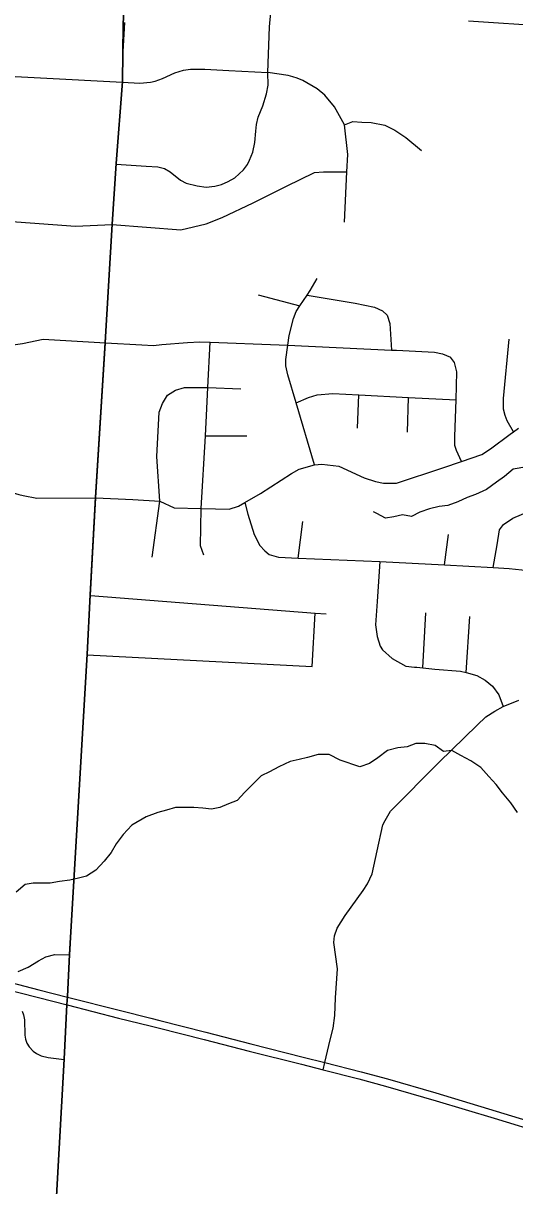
# Model space of a CAD drawing. Extents: x 114604 to 551442, y 316898 to 567001.
# Drawn here: x 219426 to 222448, y 430594 to 437747 of the extents above; entities that cross this region are included whole.
import ezdxf

# ---------------------------------------------------------------- set-up
doc = ezdxf.new("R2010")
doc.units = 0
for name, color, linetype in [('_CIVIL_CONSTRUCTION', 7, 'Continuous'), ('GE_P_Alignment_1000_Cardinal_Points', 7, 'Continuous'), ('GE_P_Alignment_100_Cardinal_Points', 7, 'Continuous'), ('GE_P_Alignment_500_Bearings', 7, 'Continuous'), ('GE_P_Alignment_500_Distances', 7, 'Continuous'), ('PM_P_Cells', 7, 'Continuous')]:
    doc.layers.add(name, color=color, linetype=linetype)

msp = doc.modelspace()

# ---------------------------------------------------------------- linework, layer by layer
at = {"layer": '_CIVIL_CONSTRUCTION'}
for points in [[(216393.5, 432330.4), (216571.3, 432320.1), (216860.4, 432304.4), (217130.3, 432289.8), (217311.6, 432278.6), (217440.4, 432270.5), (217521.8, 432263.2), (217609.6, 432253.9), (217728.4, 432238), (217812.2, 432224.6), (217934.6, 432200.6), (218166.7, 432147.9), (218415.2, 432083), (218778.8, 431990.3), (219097.9, 431909.5), (219262, 431867.7), (219522.6, 431799.9), (219698.6, 431754.8), (220024.5, 431671.5), (220209.9, 431624.3)], [(216390.7, 432282.7), (216568.6, 432273.1), (217127.6, 432242.6), (217437.5, 432222.8), (217520.3, 432216.4), (217587.7, 432209), (217725, 432191), (217810.8, 432176.1), (217926.2, 432152.9), (218155.2, 432099.5), (218410.6, 432033.6), (218770.2, 431942.3), (219171.9, 431839.6), (219520, 431751.5), (219696.1, 431706.4), (220012.6, 431626.2), (220205.4, 431578)], [(220209.9, 431624.3), (220266.6, 431609.9), (220548.2, 431538.8), (220826, 431467.7), (221146.3, 431386), (221280.8, 431352.5), (221503.5, 431295.1), (221664.7, 431251.2), (221963.1, 431164.8), (222334.4, 431053.5), (222637.6, 430961.4), (222973.7, 430860.9), (223265.2, 430772.3), (223424.3, 430724.6), (223625.4, 430664.4)], [(220205.4, 431578), (220256.1, 431565.3), (220537.7, 431494.3), (220815.5, 431423.1), (221135.8, 431341.5), (221270.3, 431308), (221490.1, 431251.4), (221653.6, 431207.2), (221965.2, 431116.7), (222320.8, 431009), (222642.6, 430912.5), (222950, 430819.6), (222960.1, 430816.5), (223205.3, 430743), (223271.7, 430723.1), (223428.2, 430676), (223611.7, 430620), (223822.2, 430556.9), (224008.9, 430501.5), (224177.8, 430448.3), (224335.5, 430397.1), (224531.1, 430329.5), (224680.3, 430274.1)]]:
    msp.add_lwpolyline(points, dxfattribs=at)
at = {"layer": 'GE_P_Alignment_1000_Cardinal_Points'}
msp.add_lwpolyline([(217713, 436634.9), (218211.5, 436610.7), (219747, 436499.3)], dxfattribs=at)
at = {"layer": 'GE_P_Alignment_100_Cardinal_Points'}
for p, q in [((220869.5, 436076.9), (221126.8, 436009.1)), ((220561.4, 435504.8), (220763.1, 435498.6)), ((221480.7, 435256.2), (221489.4, 435460.2)), ((221789.4, 435230.7), (221793.7, 435444.8)), ((220545.8, 435208.3), (220800.2, 435207.5)), ((220218.7, 434461.9), (220265.8, 434805.7)), ((221117.3, 434456.2), (221145.8, 434680.4)), ((222015.3, 434413.9), (222041.6, 434600.4)), ((221202.7, 433789.5), (221220.1, 434116.7)), ((221882.7, 433780.7), (221900.2, 434118.7)), ((222148.4, 433752.4), (222170.8, 434097.7)), ((219820, 433861.8), (221202.7, 433789.5))]:
    msp.add_line(p, q, dxfattribs=at)
for points in [[(219997.7, 436881), (220182.1, 436866.7), (220254, 436862.9), (220293.7, 436853.6), (220329.3, 436833.5), (220393.3, 436782.2), (220428.3, 436764), (220495.2, 436747), (220549.9, 436738.5), (220603.4, 436744.3), (220645.2, 436755.3), (220686.9, 436773.8), (220726.4, 436796.6), (220780.8, 436844.2), (220804.1, 436877.7), (220816.8, 436904.6), (220836.8, 436953), (220849.3, 437013.1), (220856.3, 437082.9), (220860.3, 437124.8), (220870.7, 437169.9), (220898.1, 437238.7), (220922.2, 437312.9), (220932.5, 437365.6), (220930, 437444.1), (220939.4, 437725.6), (220949, 437812.4)], [(222163.8, 437762.6), (222656.6, 437729.6), (222973.9, 437702.4), (223030, 437708.2), (223083.8, 437725.9), (223163.9, 437765.8)], [(217762.5, 437487.1), (217806.4, 437507.1), (217848.1, 437507.4), (218256.2, 437477.9), (218986.8, 437440.1), (220036.7, 437385.3), (220143.3, 437379.1), (220208, 437383.6), (220237.6, 437390.4), (220282.1, 437406.4), (220358.6, 437441.7), (220411.4, 437457.7), (220455.1, 437465.5), (220541.8, 437463.6), (220689.7, 437455.6), (220930, 437444.1)], [(221401.8, 436524), (221414.7, 436832.7), (221422.1, 436940), (221401.6, 437121), (221339, 437232.9), (221279.8, 437304.4), (221234, 437344.5), (221144.5, 437394), (221109.2, 437409.2), (221084.5, 437416.8), (221054.2, 437425), (220930, 437444.1)], [(221401.6, 437121), (221452, 437141.7), (221508.7, 437138), (221565.3, 437136.4), (221648.4, 437120.8), (221711.3, 437088.9), (221778.4, 437044.8), (221874.1, 436964.6)], [(219747, 436499.3), (219972.9, 436508), (220394, 436476.2), (220550.2, 436512.4), (220648.1, 436551.8), (220839.8, 436642.7), (221045.4, 436743.8), (221217.5, 436829.3), (221271.1, 436833.7), (221414.7, 436832.7)], [(221217.6, 435030.5), (221104.3, 435412.4), (221052.9, 435583.7), (221041.4, 435639.9), (221039.8, 435678.1), (221052.6, 435766.2), (221061.4, 435826.2), (221088.6, 435930.2), (221103.1, 435974.1), (221126.8, 436009.1), (221170.7, 436074), (221190.7, 436103.5), (221233.6, 436177.2)], [(221170.7, 436074), (221466.7, 436024.3), (221584.8, 436000.9), (221634.7, 435978.3), (221664.5, 435949.9), (221680, 435899.6), (221690, 435736.2)], [(217669.1, 435977.5), (217882.5, 435955.8), (217982.2, 435950.7), (218032.1, 435945.3), (218092.4, 435934.2), (218148.2, 435907.9), (218270.4, 435838.1), (218334.4, 435802.6), (218434.2, 435784.8), (218679.7, 435740.2), (218777.6, 435734.8), (219176.6, 435716.4), (219220.8, 435718), (219295.3, 435745.2), (219363.8, 435768.5), (219422, 435775.9), (219548.7, 435802.8), (219931, 435780.4)], [(219931, 435780.4), (220155, 435767.6), (220227, 435763.7), (220277.3, 435770.3), (220435.1, 435782.9), (220511.4, 435786.1), (220575.3, 435783.8), (220998.6, 435768.7), (221052.6, 435766.2), (221690, 435736.2), (221720.4, 435734.8), (221955, 435722.2), (222003, 435713.6), (222029, 435703.3), (222053, 435693)], [(220520.6, 434760.8), (220545.8, 435208.3), (220552.8, 435332.5), (220561.4, 435504.8), (220575.3, 435783.8)], [(222440, 435232.7), (222401.9, 435300.2), (222388.3, 435334.4), (222378.6, 435372.7), (222379.3, 435438.8), (222413.2, 435803.4)], [(222119.9, 435050.7), (222089.1, 435117.2), (222079.4, 435149.4), (222080, 435203.5), (222086.9, 435429.9), (222092.1, 435602.4), (222077.2, 435659.3), (222053, 435693)], [(220265.8, 434805.7), (220247.3, 435081.2), (220262.1, 435353.7), (220282.8, 435407.6), (220313.4, 435459.4), (220361.8, 435489), (220418.2, 435506.4), (220561.4, 435504.8)], [(221104.3, 435412.4), (221179.8, 435444), (221234.1, 435461.4), (221328.5, 435468.4), (221489.4, 435460.2), (221793.7, 435444.8), (222086.9, 435429.9)], [(219871.6, 434827.2), (220099.2, 434816.1), (220265.8, 434805.7), (220354.3, 434765.2), (220520.6, 434760.8), (220609, 434758.4), (220691.2, 434757.5), (220749.6, 434775), (220788.5, 434797.6), (220884.8, 434853.7), (221074.6, 434975.9), (221123.1, 435003.5), (221217.6, 435030.5), (221261.8, 435034), (221366, 435020.8), (221521.7, 434951), (221591.7, 434928.1), (221641.7, 434917.6), (221719.9, 434916.7), (222005.8, 435011.8), (222119.9, 435050.7), (222245.3, 435093.4), (222299.8, 435128.9), (222419.1, 435217.8), (222440, 435232.7), (222471.7, 435255.4)], [(217275.3, 434821.5), (217675.3, 434794.2), (217729.8, 434796.9), (217770.3, 434800.7), (217851.3, 434812.9), (217950.9, 434832.1), (218124.7, 434873.7), (218225.5, 434916.7), (218449.3, 435028.5), (218554.1, 435071.5), (218626.5, 435094.8), (218633.5, 435095.5), (218702.8, 435102), (218785.1, 435101.1), (218887.2, 435083.9), (219017.1, 435038.5), (219148.7, 434962.8), (219252.4, 434903.5), (219322.3, 434870.7), (219398.3, 434847.8), (219425.6, 434842.2), (219510.4, 434824.5), (219871.6, 434827.2)], [(222315.9, 434397.4), (222339.8, 434537), (222354.8, 434629), (222379.2, 434662.9), (222435.8, 434702.3), (223052.3, 434962.3), (223237.7, 435038.4), (223294, 435053.8), (223366.4, 435067.1), (223428.5, 435066.4), (223555.9, 435038.5)], [(220535.8, 434474.5), (220516.3, 434530.9), (220520.6, 434760.8)], [(220788.5, 434797.6), (220807.2, 434726.2), (220846.1, 434601.5), (220881.5, 434532.9), (220911.2, 434500.5), (220937.1, 434478.1), (220995.1, 434461.5), (221117.3, 434456.2), (221618.9, 434434.6), (222015.3, 434413.9), (222315.9, 434397.4), (222414.5, 434391.8), (222490.7, 434382.9), (222564.8, 434372.1), (222623.3, 434357.2), (222692.7, 434326.6), (222734.5, 434292), (222772.1, 434249.5), (222802.5, 434189.9), (222810.2, 434080.3), (222798.8, 433924.4), (222757, 433581.1)], [(221618.9, 434434.6), (221602, 434188.1), (221592.5, 434045.9), (221601.8, 433973.6), (221621.2, 433913.2), (221635, 433891), (221694.6, 433838.3), (221778.4, 433791.2), (221830.9, 433785.9)], [(219838.7, 434226.3), (221220.1, 434116.7), (221288.3, 434113.4)], [(221830.9, 433785.9), (221846.6, 433784.3), (221882.7, 433780.7), (221956.7, 433773.2), (222115.1, 433761.4), (222148.4, 433752.4), (222215.1, 433734.3), (222265, 433705.7), (222310.7, 433669.1), (222350.3, 433614.5), (222376.2, 433542.6)], [(221270.3, 431308), (221280.8, 431352.5), (221313.5, 431491.4), (221331.3, 431563.6), (221341.1, 431641.8), (221345.5, 431749.4), (221359.1, 431929.2), (221335.4, 432091.7), (221339.9, 432131.7), (221356.4, 432179.7), (221405.3, 432257.3), (221515.3, 432410.5), (221541.8, 432452.4), (221570.5, 432514.2), (221602.1, 432654.2), (221637.8, 432814.2), (221650.2, 432842.2), (221684.8, 432898), (221982.9, 433199.5), (222215.9, 433427.5), (222270.6, 433479), (222325.5, 433514.2), (222376.2, 433542.6), (222472.3, 433581.1)], [(219395.7, 431912.2), (219456, 431938.8), (219519.5, 431978.7), (219564.3, 432003.3), (219620.5, 432017), (219712.2, 432014.4)], [(219419, 431667.5), (219427.5, 431646.7), (219434.1, 431615.6), (219435.2, 431519.8), (219439.2, 431496.4), (219448.3, 431471.3), (219462.6, 431448), (219486.3, 431421.7), (219507, 431407), (219537.2, 431394), (219578.4, 431384.2), (219678.5, 431370.8)]]:
    msp.add_lwpolyline(points, dxfattribs=at)
at = {"layer": 'GE_P_Alignment_500_Bearings'}
for points in [[(219696.1, 431706.4), (219698.6, 431754.8), (219712.2, 432014.4), (219820, 433861.8), (219838.7, 434226.3), (219871.6, 434827.2), (219931, 435780.4), (219972.9, 436508), (219997.7, 436881), (220036.7, 437385.3), (220039, 437536.7), (220050.6, 437751.5)], [(219427.9, 426703.9), (219429.2, 426720.7), (219444.7, 427127), (219473.2, 427381), (219498.1, 427827.1), (219502.1, 427964.1), (219531.8, 428533.2), (219540.4, 428763.1), (219574.1, 429389.3), (219586.6, 429696.5), (219601.4, 429976.8), (219678.5, 431370.8), (219696.1, 431706.4)]]:
    msp.add_lwpolyline(points, dxfattribs=at)
at = {"layer": 'GE_P_Alignment_500_Distances'}
for points in [[(219426.7, 426706.8), (219428, 426723.5), (219443.6, 427129.9), (219472, 427383.9), (219496.9, 427829.9), (219500.9, 427967), (219530.7, 428536.1), (219572.9, 429392.2), (219585.4, 429699.3), (219600.3, 429979.6), (219677.4, 431373.7), (219694.9, 431709.2), (219697.4, 431757.6), (219711, 432017.2), (219818.8, 433864.6), (219837.5, 434229.1), (219870.5, 434830.1), (219929.8, 435783.2), (219971.7, 436510.8), (219996.5, 436883.8), (220035.5, 437388.1), (220040.8, 437736.4), (220053.8, 438095.9)], [(220053.8, 438095.9), (220040.8, 437736.4), (220035.5, 437388.1), (219996.5, 436883.8), (219971.7, 436510.8), (219929.8, 435783.2), (219870.5, 434830.1), (219837.5, 434229.1), (219818.8, 433864.6), (219711, 432017.2), (219697.4, 431757.6), (219694.9, 431709.2), (219677.4, 431373.7), (219600.3, 429979.6), (219585.4, 429699.3), (219572.9, 429392.2), (219530.7, 428536.1), (219500.9, 427967), (219496.9, 427829.9), (219472, 427383.9), (219443.6, 427129.9), (219428, 426723.5), (219426.7, 426706.8)]]:
    msp.add_lwpolyline(points, dxfattribs=at)
at = {"layer": 'PM_P_Cells'}
for points in [[(222521.2, 435016.9), (222439.1, 435003), (222385, 434959), (222334.9, 434923.1), (222274.8, 434879.1), (222206.7, 434847.2), (222154.6, 434829.3), (222098.6, 434801.3), (222036.5, 434779.4), (221982.5, 434773.5), (221924.4, 434759.6), (221864.3, 434737.7), (221812.3, 434711.8), (221758.3, 434721.9), (221704.2, 434710), (221654.2, 434702.1), (221600.2, 434730.3), (221580.2, 434740.4)], [(222465.3, 432891.7), (222423.4, 432949.9), (222373.5, 433012.2), (222333.5, 433062.4), (222287.6, 433112.6), (222239.7, 433166.9), (222177.7, 433209.1), (222115.8, 433241.4), (222061.8, 433271.6), (222009.7, 433265.7), (221957.8, 433303.9), (221895.8, 433316.1), (221839.8, 433316.2), (221785.7, 433294.3), (221729.7, 433288.4), (221665.6, 433272.5), (221605.5, 433226.5), (221555.4, 433192.5), (221495.3, 433172.6), (221375.3, 433213), (221307.4, 433247.3), (221239.3, 433247.4), (221173.3, 433229.5), (221123.2, 433217.6), (221067.2, 433203.7), (220997.1, 433171.8), (220941, 433141.8), (220888.9, 433115.9), (220838.8, 433067.9), (220788.7, 433015.9), (220740.6, 432963.9), (220688.5, 432943.9), (220634.4, 432922), (220584.4, 432912.1), (220530.4, 432918.2), (220474.4, 432922.4), (220414.3, 432920.5), (220362.3, 432920.6), (220306.2, 432904.7), (220254.2, 432890.8), (220182.1, 432864.9), (220094, 432813), (220039.8, 432754.9), (219997.7, 432698.9), (219965.6, 432644.8), (219923.5, 432590.8), (219871.4, 432536.8), (219815.3, 432498.8), (219765.2, 432486.9), (219713.2, 432475), (219649.1, 432467.1), (219591.1, 432455.2), (219487, 432455.4), (219437, 432447.5), (219382.9, 432401.5)]]:
    msp.add_lwpolyline(points, dxfattribs=at)

doc.saveas('drawing.dxf')
